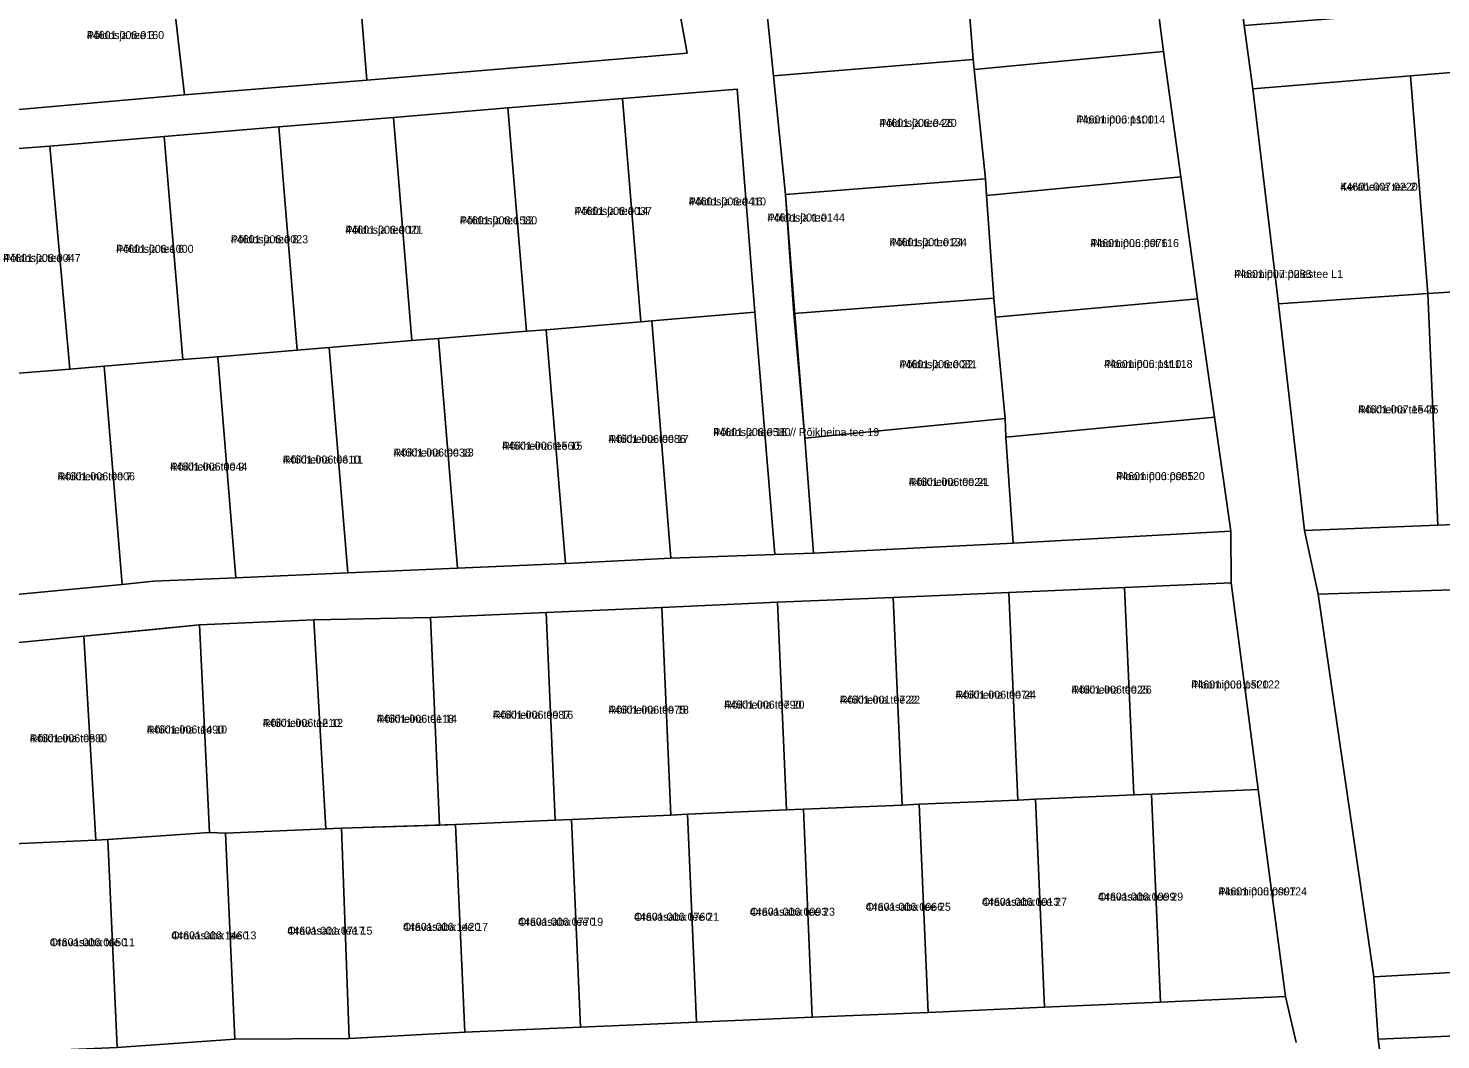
# Model space of a CAD drawing. Extents: x 551843 to 558501, y 6589003 to 6595718.
# Drawn here: x 553854.7 to 554119.5, y 6592613.6 to 6592803.2 of the extents above; entities that cross this region are included whole.
import ezdxf

# ---------------------------------------------------------------- set-up
doc = ezdxf.new("R2010")
doc.units = 0
for name, color, linetype in [('L_AADRESS', 7, 'Continuous'), ('PIIR', 7, 'Continuous'), ('TUNNUS', 7, 'Continuous')]:
    doc.layers.add(name, color=color, linetype=linetype)

msp = doc.modelspace()

# ---------------------------------------------------------------- linework, layer by layer
at = {"layer": 'PIIR'}
for points in [[(554092.36, 6592613.03), (554090.37, 6592621.71), (554085.23, 6592660.49), (554080.2, 6592699.24), (554080.16, 6592708.92), (554077.09, 6592730.31), (554073.9, 6592752.46), (554070.73, 6592775.3), (554067.54, 6592798.8), (554064.38, 6592823.12), (554063.09, 6592829.35), (554058, 6592868.57), (554057.19, 6592877.91), (554052.01, 6592916.88), (554047.09, 6592954.52), (554045.57, 6592963.12), (554042.93, 6592986.15), (554040.18, 6593008.01), (554035.59, 6593039.14), (554031.74, 6593060.29)], [(554047.89, 6593060.25), (554051.46, 6593039.45), (554056.98, 6593001.21), (554061.41, 6592967.05), (554062.46, 6592955.16), (554067.69, 6592918.9), (554072.19, 6592882.01), (554073.79, 6592870.33), (554078.3, 6592836.73), (554082.62, 6592803.68), (554084.25, 6592791.8), (554089.08, 6592751.51), (554093.97, 6592709.01), (554096.53, 6592697.08), (554106.93, 6592625.38), (554107.73, 6592613.69), (554113.47, 6592571.05), (554117.98, 6592534.46), (554119.63, 6592521.81)], [(553849.36, 6592787.64), (553883.98, 6592790.69), (553918.18, 6592793.47), (553952.52, 6592796.34), (553978.2, 6592798.54), (553973.9, 6592822.24)], [(553992.11, 6592816.73), (553994.39, 6592794.25), (553996.63, 6592772.04), (553998.38, 6592749.5), (554000.27, 6592726.33), (554001.89, 6592704.78), (553994.65, 6592704.54), (553990.88, 6592749.97), (553987.59, 6592791.78), (553966.12, 6592790), (553944.63, 6592788.24), (553923.15, 6592786.47), (553901.68, 6592784.69), (553880.2, 6592782.92), (553858.73, 6592781.07), (553837.5, 6592779.53)], [(553851.15, 6592696.89), (553872.29, 6592698.93), (553878.18, 6592699.51), (553893.63, 6592700.17), (553914.61, 6592701.09), (553935.18, 6592701.99), (553955.4, 6592702.86), (553975.13, 6592703.87), (553994.65, 6592704.54), (554001.89, 6592704.78), (554039.3, 6592706.64), (554080.16, 6592708.92), (554080.2, 6592699.24), (554060.22, 6592698.38), (554038.52, 6592697.44), (554016.84, 6592696.5), (553995.16, 6592695.57), (553973.48, 6592694.62), (553951.8, 6592693.69), (553930.12, 6592692.75), (553908.21, 6592692.26), (553886.8, 6592691.36), (553865.14, 6592689.21), (553842.55, 6592687.04)], [(553871.34, 6592612.12), (553893.4, 6592613.69), (553914.87, 6592613.82), (553936.51, 6592614.98), (553958.22, 6592615.93), (553979.95, 6592616.87), (554001.68, 6592617.8), (554023.41, 6592618.7), (554045.23, 6592619.67), (554066.96, 6592620.62), (554090.37, 6592621.71), (554092.36, 6592613.03)]]:
    msp.add_lwpolyline(points, dxfattribs=at)
for points in [[(554032.02, 6592795.42), (554031.86, 6592797.34), (554030.06, 6592819.61), (554064.38, 6592823.12), (554067.54, 6592798.8)], [(553929.78, 6592818.61), (553951.84, 6592820.42), (553973.9, 6592822.24), (553978.2, 6592798.54), (553952.52, 6592796.34), (553918.18, 6592793.47), (553916.21, 6592817.49)], [(553881.27, 6592814.65), (553885.65, 6592814.96), (553907.71, 6592816.78), (553916.21, 6592817.49), (553918.18, 6592793.47), (553883.98, 6592790.69)], [(553994.39, 6592794.25), (553992.11, 6592816.73), (554030.06, 6592819.61), (554031.86, 6592797.34)], [(554082.62, 6592803.68), (554113.87, 6592806.14), (554144.37, 6592808.55), (554176.22, 6592811.29), (554206.55, 6592813.91), (554238.02, 6592816.61), (554269.06, 6592818.81), (554270.06, 6592806.81), (554243.92, 6592805.23), (554217.53, 6592802.75), (554191.38, 6592800.49), (554165.59, 6592798.47), (554139.85, 6592796.36), (554113.8, 6592794.24), (554084.25, 6592791.8)], [(553863.58, 6592813.14), (553881.27, 6592814.65), (553883.98, 6592790.69), (553849.36, 6592787.64), (553847.87, 6592812.08)], [(554034.36, 6592771.86), (554034.12, 6592774.95), (554032.02, 6592795.42), (554067.54, 6592798.8), (554070.73, 6592775.3)], [(553994.39, 6592794.25), (554031.86, 6592797.34), (554032.02, 6592795.42), (554034.12, 6592774.95), (553996.63, 6592772.04)], [(554139.85, 6592796.36), (554143.21, 6592755.09), (554117.09, 6592753.44), (554113.8, 6592794.24)], [(554113.8, 6592794.24), (554117.09, 6592753.44), (554089.08, 6592751.51), (554084.25, 6592791.8)], [(553987.59, 6592791.78), (553990.88, 6592749.97), (553971.58, 6592748.32), (553969.56, 6592748.15), (553966.12, 6592790)], [(553944.63, 6592788.24), (553948.08, 6592746.37), (553931.63, 6592745.03), (553926.61, 6592744.62), (553923.15, 6592786.47)], [(553966.12, 6592790), (553969.56, 6592748.15), (553951.78, 6592746.68), (553948.08, 6592746.37), (553944.63, 6592788.24)], [(553923.15, 6592786.47), (553926.61, 6592744.62), (553911.13, 6592743.34), (553905.13, 6592742.84), (553901.68, 6592784.69)], [(553880.2, 6592782.92), (553883.65, 6592741.07), (553868.91, 6592739.84), (553862.52, 6592739.29), (553858.73, 6592781.07)], [(553901.68, 6592784.69), (553905.13, 6592742.84), (553890.22, 6592741.61), (553883.65, 6592741.07), (553880.2, 6592782.92)], [(553858.73, 6592781.07), (553862.52, 6592739.29), (553848.12, 6592738.15), (553841.48, 6592737.74), (553837.5, 6592779.53)], [(554036.04, 6592749.04), (554035.7, 6592752.6), (554034.36, 6592771.86), (554070.73, 6592775.3), (554073.9, 6592752.46)], [(553998.22, 6592749.72), (553996.63, 6592772.04), (554034.12, 6592774.95), (554034.36, 6592771.87), (554035.7, 6592752.6)], [(554143.21, 6592755.09), (554144.94, 6592711.06), (554118.91, 6592710.02), (554117.09, 6592753.44)], [(554000.27, 6592726.33), (553998.22, 6592749.72), (554035.7, 6592752.6), (554036.04, 6592749.04), (554037.81, 6592730)], [(554073.9, 6592752.46), (554077.09, 6592730.31), (554037.94, 6592726.55), (554037.81, 6592730), (554036.04, 6592749.04)], [(554089.08, 6592751.51), (554117.09, 6592753.44), (554118.91, 6592710.02), (554093.97, 6592709.01)], [(553994.65, 6592704.54), (553975.13, 6592703.87), (553971.58, 6592748.32), (553990.88, 6592749.97)], [(553948.08, 6592746.37), (553951.78, 6592746.68), (553955.4, 6592702.86), (553935.18, 6592701.99), (553931.63, 6592745.03)], [(553951.78, 6592746.68), (553969.56, 6592748.15), (553971.58, 6592748.32), (553975.13, 6592703.87), (553955.4, 6592702.86)], [(553905.13, 6592742.84), (553911.13, 6592743.34), (553914.61, 6592701.09), (553893.63, 6592700.17), (553890.22, 6592741.61)], [(553926.61, 6592744.62), (553931.63, 6592745.03), (553935.18, 6592701.99), (553914.61, 6592701.09), (553911.13, 6592743.34)], [(553883.65, 6592741.07), (553890.22, 6592741.61), (553893.63, 6592700.17), (553878.18, 6592699.51), (553872.29, 6592698.93), (553868.91, 6592739.84)], [(553862.52, 6592739.29), (553868.91, 6592739.84), (553872.29, 6592698.93), (553851.15, 6592696.89), (553848.12, 6592738.15)], [(554001.89, 6592704.78), (554000.27, 6592726.33), (554037.81, 6592730), (554037.94, 6592726.55), (554039.3, 6592706.64)], [(554039.3, 6592706.64), (554037.94, 6592726.55), (554077.09, 6592730.31), (554080.16, 6592708.92)], [(554096.53, 6592697.08), (554093.97, 6592709.01), (554118.91, 6592710.02), (554144.94, 6592711.06), (554170.97, 6592712.22), (554197.07, 6592713.42), (554222.84, 6592714.47), (554247.74, 6592715.45), (554276.46, 6592716.41), (554286.44, 6592717.06), (554411.66, 6592724.59), (554411.2, 6592709.5), (554277.28, 6592705.03), (554247.08, 6592703.49), (554216.6, 6592702.26), (554186.13, 6592700.61), (554137.12, 6592698.41)], [(554060.22, 6592698.38), (554061.96, 6592659.48), (554043.53, 6592658.68), (554040.21, 6592658.51), (554038.52, 6592697.44)], [(554080.2, 6592699.24), (554085.23, 6592660.49), (554065.26, 6592659.58), (554061.96, 6592659.48), (554060.22, 6592698.38)], [(554096.53, 6592697.08), (554137.12, 6592698.41), (554136.47, 6592673.96), (554157.71, 6592675.13), (554157.61, 6592662.43), (554128.31, 6592662.26), (554129.3, 6592626.64), (554106.93, 6592625.38)], [(553973.48, 6592694.62), (553995.16, 6592695.57), (553996.85, 6592656.65), (553978.27, 6592655.84), (553975.17, 6592655.7)], [(554000, 6592656.77), (553996.85, 6592656.65), (553995.16, 6592695.57), (554016.84, 6592696.5), (554018.53, 6592657.57)], [(554018.53, 6592657.57), (554016.84, 6592696.5), (554038.52, 6592697.44), (554040.21, 6592658.51), (554021.73, 6592657.71)], [(553931.81, 6592653.82), (553930.12, 6592692.75), (553951.8, 6592693.69), (553953.49, 6592654.76), (553934.81, 6592653.95)], [(553953.49, 6592654.76), (553951.8, 6592693.69), (553973.48, 6592694.62), (553975.17, 6592655.7), (553956.54, 6592654.89)], [(553878.82, 6592690.52), (553886.8, 6592691.36), (553888.68, 6592652.45), (553869.62, 6592651.1), (553867.38, 6592651), (553865.14, 6592689.21)], [(553888.68, 6592652.45), (553886.8, 6592691.36), (553908.21, 6592692.26), (553910.5, 6592653.09), (553891.68, 6592652.3)], [(553910.5, 6592653.09), (553908.21, 6592692.26), (553930.12, 6592692.75), (553931.81, 6592653.82), (553913.4, 6592653.25)], [(553842.55, 6592687.04), (553865.14, 6592689.21), (553867.38, 6592651), (553846.11, 6592650.07)], [(554040.21, 6592658.51), (554043.53, 6592658.68), (554045.23, 6592619.67), (554023.41, 6592618.7), (554021.73, 6592657.71)], [(554045.23, 6592619.67), (554043.53, 6592658.68), (554061.96, 6592659.48), (554065.26, 6592659.58), (554066.96, 6592620.62)], [(554090.37, 6592621.71), (554066.96, 6592620.62), (554065.26, 6592659.58), (554085.23, 6592660.49)], [(553975.17, 6592655.7), (553978.27, 6592655.84), (553979.95, 6592616.87), (553958.22, 6592615.93), (553956.54, 6592654.89)], [(553979.95, 6592616.87), (553978.27, 6592655.84), (553996.85, 6592656.65), (554000, 6592656.77), (554001.68, 6592617.8)], [(554000, 6592656.77), (554018.53, 6592657.57), (554021.73, 6592657.71), (554023.41, 6592618.7), (554001.68, 6592617.8)], [(553914.87, 6592613.82), (553893.4, 6592613.69), (553891.68, 6592652.3), (553910.5, 6592653.09), (553913.4, 6592653.25)], [(553914.87, 6592613.82), (553913.4, 6592653.25), (553934.81, 6592653.95), (553936.51, 6592614.98)], [(553953.49, 6592654.76), (553956.54, 6592654.89), (553958.22, 6592615.93), (553936.51, 6592614.98), (553934.81, 6592653.95)], [(553846.11, 6592650.07), (553867.38, 6592651), (553869.62, 6592651.1), (553871.34, 6592612.12), (553851.21, 6592611.25)], [(553869.62, 6592651.1), (553888.68, 6592652.45), (553891.68, 6592652.3), (553893.4, 6592613.69), (553871.34, 6592612.12)], [(554106.93, 6592625.38), (554129.3, 6592626.64), (554159.22, 6592628.18), (554189.2, 6592629.11), (554219.68, 6592630.05), (554250.11, 6592631.39), (554282.94, 6592633.43), (554284.43, 6592620.98), (554259.5, 6592620.05), (554234.71, 6592618.85), (554209.44, 6592617.55), (554184.38, 6592616.9), (554159.4, 6592615.97), (554134.35, 6592614.83), (554107.73, 6592613.69)], [(554107.73, 6592613.69), (554134.35, 6592614.83), (554135.9, 6592572.1), (554113.47, 6592571.05)]]:
    msp.add_lwpolyline(points, close=True, dxfattribs=at)

# ---------------------------------------------------------------- texts
at = {"layer": 'L_AADRESS'}
for s, p in [('Põldosja tee 3', (553865.67, 6592801.15)), ('Põldosja tee 26', (554014.24, 6592784.69)), ('Ploomipuu pst 114', (554051.21, 6592785.33)), ('Keraheina tee 2', (554100.67, 6592772.73)), ('Põldosja tee 14', (553957.1, 6592768.19)), ('Põldosja tee 16', (553978.5, 6592769.97)), ('Põldosja tee 12', (553935.61, 6592766.43)), ('Põldosja tee', (553993.28, 6592766.95)), ('Põldosja tee 8', (553892.67, 6592762.88)), ('Põldosja tee 10', (553914.14, 6592764.66)), ('Põldosja tee 6', (553871.19, 6592761.09)), ('Põldosja tee 24', (554016.17, 6592762.33)), ('Ploomipuu pst 116', (554053.79, 6592762.17)), ('Põldosja tee 4', (553850.01, 6592759.37)), ('Ploomipuu puiestee L1', (554080.77, 6592756.38)), ('Põldosja tee 22', (554018.02, 6592739.46)), ('Ploomipuu pst 118', (554056.35, 6592739.51)), ('Rõikheina tee 25', (554103.99, 6592730.98)), ('Põldosja tee 18 // Rõikheina tee 19', (553983.11, 6592726.73)), ('Rõikheina tee 15', (553943.52, 6592724.17)), ('Rõikheina tee 17', (553963.46, 6592725.46)), ('Rõikheina tee 11', (553902.41, 6592721.59)), ('Rõikheina tee 13', (553923.16, 6592722.9)), ('Rõikheina tee 7', (553860.2, 6592718.44)), ('Rõikheina tee 9', (553881.27, 6592720.26)), ('Ploomipuu pst 120', (554058.64, 6592718.48)), ('Rõikheina tee 21', (554019.75, 6592717.39)), ('Rõikheina tee 26', (554050.24, 6592678.46)), ('Ploomipuu pst 122', (554072.72, 6592679.42)), ('Rõikheina tee 20', (553985.16, 6592675.64)), ('Rõikheina tee 22', (554006.84, 6592676.57)), ('Rõikheina tee 24', (554028.53, 6592677.51)), ('Rõikheina tee 14', (553920.01, 6592672.99)), ('Rõikheina tee 16', (553941.8, 6592673.75)), ('Rõikheina tee 18', (553963.48, 6592674.69)), ('Rõikheina tee 10', (553876.91, 6592670.98)), ('Rõikheina tee 12', (553898.65, 6592672.23)), ('Rõikheina tee 8', (553854.96, 6592669.34)), ('Oravasaba tee 27', (554033.48, 6592638.68)), ('Oravasaba tee 29', (554055.25, 6592639.65)), ('Ploomipuu pst 124', (554077.81, 6592640.64)), ('Oravasaba tee 21', (553968.25, 6592635.88)), ('Oravasaba tee 23', (553989.98, 6592636.82)), ('Oravasaba tee 25', (554011.7, 6592637.75)), ('Oravasaba tee 15', (553903.27, 6592633.27)), ('Oravasaba tee 17', (553924.95, 6592633.99)), ('Oravasaba tee 19', (553946.52, 6592634.94)), ('Oravasaba tee 11', (553858.73, 6592631.1)), ('Oravasaba tee 13', (553881.51, 6592632.39))]:
    msp.add_text(s, height=1.5, dxfattribs=at).set_placement(p)
at = {"layer": 'TUNNUS'}
for s, p in [('44601:006:0160', (553865.67, 6592801.15)), ('44601:006:0420', (554014.24, 6592784.69)), ('44601:006:1100', (554051.21, 6592785.33)), ('44601:007:0220', (554100.67, 6592772.73)), ('44601:006:0037', (553957.1, 6592768.19)), ('44601:006:0410', (553978.5, 6592769.97)), ('44601:006:1580', (553935.61, 6592766.43)), ('44601:001:0144', (553993.28, 6592766.95)), ('44601:006:0023', (553892.67, 6592762.88)), ('44601:006:0021', (553914.14, 6592764.66)), ('44601:006:1000', (553871.19, 6592761.09)), ('44601:001:0134', (554016.17, 6592762.33)), ('44601:006:0076', (554053.79, 6592762.17)), ('44601:006:0047', (553850.01, 6592759.37)), ('44601:007:0283', (554080.77, 6592756.38)), ('44601:006:0081', (554018.02, 6592739.46)), ('44601:006:1110', (554056.35, 6592739.51)), ('44601:007:1540', (554103.99, 6592730.98)), ('44601:006:0580', (553983.11, 6592726.73)), ('44601:006:1560', (553943.52, 6592724.17)), ('44601:006:0086', (553963.46, 6592725.46)), ('44601:006:0610', (553902.41, 6592721.59)), ('44601:006:0038', (553923.16, 6592722.9)), ('44601:006:0006', (553860.2, 6592718.44)), ('44601:006:0044', (553881.27, 6592720.26)), ('44601:006:0085', (554058.64, 6592718.48)), ('44601:006:0024', (554019.75, 6592717.39)), ('44601:006:0025', (554050.24, 6592678.46)), ('44601:006:1520', (554072.72, 6592679.42)), ('44601:006:0790', (553985.16, 6592675.64)), ('44601:001:0722', (554006.84, 6592676.57)), ('44601:006:0074', (554028.53, 6592677.51)), ('44601:006:0118', (553920.01, 6592672.99)), ('44601:006:0087', (553941.8, 6592673.75)), ('44601:006:0075', (553963.48, 6592674.69)), ('44601:006:1490', (553876.91, 6592670.98)), ('44601:006:1210', (553898.65, 6592672.23)), ('44601:006:0880', (553854.96, 6592669.34)), ('44601:006:0013', (554033.48, 6592638.68)), ('44601:006:0099', (554055.25, 6592639.65)), ('44601:006:0097', (554077.81, 6592640.64)), ('44601:006:0760', (553968.25, 6592635.88)), ('44601:006:0093', (553989.98, 6592636.82)), ('44601:006:0066', (554011.7, 6592637.75)), ('44601:001:0717', (553903.27, 6592633.27)), ('44601:006:1420', (553924.95, 6592633.99)), ('44601:006:0770', (553946.52, 6592634.94)), ('44601:006:0650', (553858.73, 6592631.1)), ('44601:006:1460', (553881.51, 6592632.39))]:
    msp.add_text(s, height=1.5, dxfattribs=at).set_placement(p)

doc.saveas('drawing.dxf')
